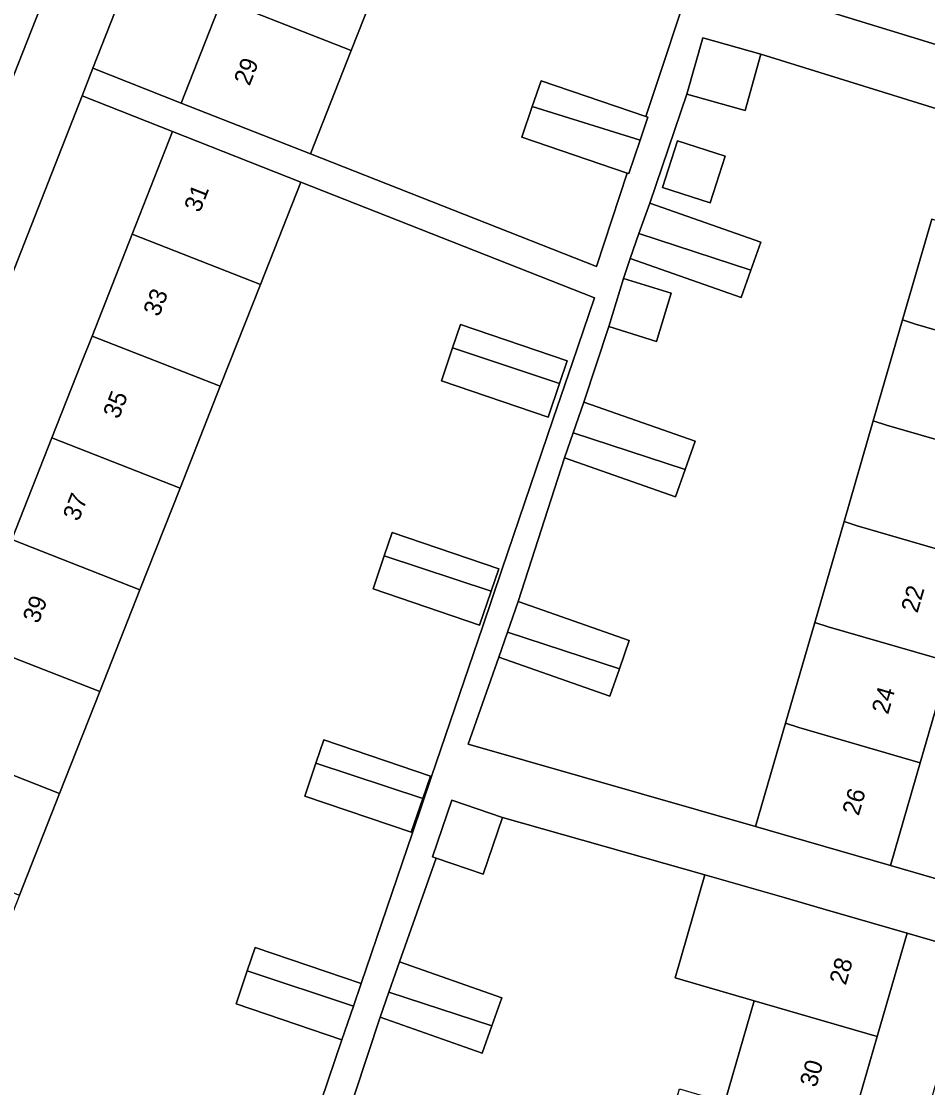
# Model space of a CAD drawing. Extents: x 159817 to 160765, y 380688 to 381638.
# Drawn here: x 160299.4 to 160351, y 381208.7 to 381269.5 of the extents above; entities that cross this region are included whole.
import ezdxf

# ---------------------------------------------------------------- set-up
doc = ezdxf.new("R2010")
doc.units = 0
for name, color, linetype in [('IMGEO_Erf', 7, 'Continuous'), ('IMGEO_Pand', 7, 'Continuous'), ('IMGEO_Pand_nummerreeks', 7, 'Continuous'), ('IMGEO_Parkeervlak_open', 7, 'Continuous'), ('IMGEO_Voetpad_open', 7, 'Continuous')]:
    doc.layers.add(name, color=color, linetype=linetype)

msp = doc.modelspace()

# ---------------------------------------------------------------- linework, layer by layer
at = {"layer": 'IMGEO_Erf'}
for points in [[(160315.356, 381282.301), (160317.632, 381288.082), (160319.908, 381293.863), (160322.183, 381299.644), (160324.459, 381305.426), (160326.734, 381311.206), (160329.054, 381317.099), (160324.255, 381319.059), (160316.635, 381300.299), (160303.457, 381266.825), (160308.485, 381264.845), (160310.805, 381270.738), (160313.08, 381276.519)], [(160302.786, 381250), (160303.405, 381251.569), (160305.694, 381257.372), (160307.998, 381263.215), (160302.836, 381265.248), (160296.834, 381250), (160292.437, 381238.829), (160282.201, 381212.828), (160287.303, 381210.745), (160289.675, 381216.759), (160291.963, 381222.561), (160294.252, 381228.362), (160296.54, 381234.164), (160298.829, 381239.967), (160301.117, 381245.769)], [(160335.909, 381260.031), (160336.763, 381262.688), (160339.479, 381261.815), (160338.625, 381259.158)], [(160363.346, 381250), (160366.293, 381260.204), (160360.629, 381261.845), (160358.859, 381255.738), (160357.265, 381250.237), (160357.196, 381250), (160355.599, 381244.491), (160353.934, 381238.745), (160352.268, 381232.997), (160350.603, 381227.251), (160348.903, 381221.386), (160354.607, 381219.739)], [(160323.95, 381250.89), (160324.402, 381252.22), (160330.486, 381250.15), (160330.049, 381248.867), (160329.393, 381246.941), (160323.31, 381249.01)], [(160320.512, 381240.37), (160326.58, 381238.306), (160326.143, 381237.022), (160325.488, 381235.096), (160319.42, 381237.16), (160320.06, 381239.04)], [(160316.166, 381227.227), (160316.618, 381228.556), (160322.684, 381226.493), (160322.248, 381225.209), (160321.592, 381223.283), (160315.526, 381225.347)], [(160341.134, 381213.682), (160336.63, 381214.99), (160338.333, 381220.87), (160326.797, 381224.131), (160325.699, 381220.903), (160323.007, 381221.818), (160320.927, 381215.901), (160326.748, 381213.854), (160326.183, 381212.249), (160325.637, 381210.696), (160319.817, 381212.743), (160316.937, 381204.012), (160319.941, 381203.144), (160319.076, 381200.152), (160334.238, 381195.771), (160334.506, 381196.675), (160336.086, 381196.253), (160337.477, 381201.056), (160337.791, 381202.142), (160335.207, 381202.892), (160336.879, 381208.662), (160339.463, 381207.912)], [(160353.653, 381216.434), (160349.848, 381217.533), (160348.143, 381211.647), (160346.472, 381205.877), (160344.801, 381200.107), (160343.097, 381194.222), (160346.926, 381193.142)]]:
    msp.add_lwpolyline(points, close=True, dxfattribs=at)
for points in [[(160352.725, 381291.306), (160346.462, 381293.095), (160343.724, 381285.25), (160349.987, 381283.46), (160349.458, 381281.607), (160349.014, 381280.053), (160342.751, 381281.843), (160340.343, 381275.021), (160343.65, 381274.086), (160342.746, 381270.888), (160353.846, 381267.453)], [(160320.452, 381273.621), (160318.176, 381267.839), (160315.855, 381261.943), (160332.142, 381255.529), (160333.905, 381260.853), (160327.899, 381262.896), (160328.493, 381264.64), (160328.991, 381266.106), (160334.971, 381264.072), (160337.801, 381272.618)], [(160352.942, 381264.072), (160341.519, 381267.625), (160340.615, 381264.426), (160337.308, 381265.361), (160335.181, 381259.149), (160341.508, 381256.924), (160340.945, 381255.321), (160340.398, 381253.766), (160334.071, 381255.991), (160333.697, 381254.844), (160336.413, 381254.003), (160335.564, 381251.261), (160332.848, 381252.102), (160331.437, 381247.792), (160337.765, 381245.567), (160337.201, 381243.964), (160336.654, 381242.409), (160330.327, 381244.634), (160327.694, 381236.433), (160334.021, 381234.208), (160333.458, 381232.605), (160332.911, 381231.05), (160326.584, 381233.275), (160324.84, 381228.316), (160341.218, 381223.607), (160342.926, 381229.501), (160344.591, 381235.248), (160346.256, 381240.995), (160347.921, 381246.741), (160348.865, 381250), (160349.586, 381252.488), (160351.251, 381258.235)], [(160315.285, 381204.504), (160317.641, 381211.453), (160311.612, 381213.505), (160312.251, 381215.385), (160312.704, 381216.714), (160318.733, 381214.663), (160321.664, 381223.259), (160322.755, 381226.469), (160325.669, 381235.035), (160326.76, 381238.245), (160329.684, 381246.842), (160330.776, 381250.051), (160332.03, 381253.739), (160315.295, 381260.34), (160312.995, 381254.509), (160311.216, 381250), (160310.706, 381248.705), (160308.418, 381242.904), (160306.129, 381237.103), (160303.841, 381231.301), (160301.552, 381225.499), (160299.264, 381219.696), (160296.975, 381213.895), (160294.599, 381207.871)]]:
    msp.add_lwpolyline(points, dxfattribs=at)
at = {"layer": 'IMGEO_Pand'}
for points in [[(160320.452, 381273.621), (160313.08, 381276.519), (160310.805, 381270.738), (160318.176, 381267.839)], [(160318.176, 381267.839), (160310.805, 381270.738), (160308.485, 381264.845), (160313.138, 381263.013), (160315.855, 381261.943)], [(160341.519, 381267.625), (160338.211, 381268.559), (160337.308, 381265.361), (160340.615, 381264.426)], [(160328.991, 381266.106), (160328.493, 381264.64), (160334.642, 381262.734), (160335.084, 381264.034), (160334.971, 381264.072)], [(160334.642, 381262.734), (160328.493, 381264.64), (160327.899, 381262.896), (160333.905, 381260.853), (160333.992, 381260.824)], [(160305.694, 381257.372), (160312.995, 381254.509), (160315.295, 381260.34), (160307.998, 381263.215)], [(160336.763, 381262.688), (160335.909, 381260.031), (160338.625, 381259.158), (160339.479, 381261.815)], [(160334.571, 381257.413), (160340.945, 381255.321), (160341.508, 381256.924), (160335.181, 381259.149)], [(160349.586, 381252.488), (160350.336, 381252.242), (160357.265, 381250.237), (160358.859, 381255.738), (160351.251, 381258.235)], [(160303.405, 381251.569), (160307.406, 381250), (160310.706, 381248.705), (160311.216, 381250), (160312.995, 381254.509), (160305.694, 381257.372)], [(160334.571, 381257.413), (160334.071, 381255.991), (160340.398, 381253.766), (160340.945, 381255.321)], [(160333.697, 381254.844), (160332.848, 381252.102), (160335.564, 381251.261), (160336.413, 381254.003)], [(160324.402, 381252.22), (160323.95, 381250.89), (160330.049, 381248.867), (160330.486, 381250.15)], [(160347.921, 381246.741), (160348.672, 381246.495), (160355.599, 381244.491), (160357.196, 381250), (160357.265, 381250.237), (160350.336, 381252.242), (160349.586, 381252.488), (160348.865, 381250)], [(160301.117, 381245.769), (160308.418, 381242.904), (160310.706, 381248.705), (160307.406, 381250), (160303.405, 381251.569), (160302.786, 381250)], [(160330.049, 381248.867), (160323.95, 381250.89), (160323.31, 381249.01), (160329.393, 381246.941)], [(160330.827, 381246.056), (160337.201, 381243.964), (160337.765, 381245.567), (160331.437, 381247.792)], [(160353.934, 381238.745), (160355.599, 381244.491), (160348.672, 381246.495), (160347.921, 381246.741), (160346.256, 381240.995), (160347.009, 381240.748)], [(160330.827, 381246.056), (160330.327, 381244.634), (160336.654, 381242.409), (160337.201, 381243.964)], [(160301.117, 381245.769), (160298.829, 381239.967), (160306.129, 381237.103), (160308.418, 381242.904)], [(160353.934, 381238.745), (160347.009, 381240.748), (160346.256, 381240.995), (160344.591, 381235.248), (160345.345, 381235), (160352.268, 381232.997)], [(160296.54, 381234.164), (160303.841, 381231.301), (160306.129, 381237.103), (160298.829, 381239.967)], [(160320.512, 381240.37), (160320.06, 381239.04), (160326.143, 381237.022), (160326.58, 381238.306)], [(160326.143, 381237.022), (160320.06, 381239.04), (160319.42, 381237.16), (160325.488, 381235.096)], [(160327.084, 381234.697), (160333.458, 381232.605), (160334.021, 381234.208), (160327.694, 381236.433)], [(160350.603, 381227.251), (160352.268, 381232.997), (160345.345, 381235), (160344.591, 381235.248), (160342.926, 381229.501), (160343.682, 381229.253)], [(160327.084, 381234.697), (160326.584, 381233.275), (160332.911, 381231.05), (160333.458, 381232.605)], [(160296.54, 381234.164), (160294.252, 381228.362), (160301.552, 381225.499), (160303.841, 381231.301)], [(160350.603, 381227.251), (160343.682, 381229.253), (160342.926, 381229.501), (160341.218, 381223.607), (160344.101, 381222.778), (160348.903, 381221.386)], [(160299.264, 381219.696), (160301.552, 381225.499), (160294.252, 381228.362), (160291.963, 381222.561)], [(160316.618, 381228.556), (160316.166, 381227.227), (160322.248, 381225.209), (160322.684, 381226.493)], [(160322.248, 381225.209), (160316.166, 381227.227), (160315.526, 381225.347), (160321.592, 381223.283)], [(160326.797, 381224.131), (160323.903, 381225.115), (160322.805, 381221.887), (160323.007, 381221.818), (160325.699, 381220.903)], [(160349.848, 381217.533), (160345.046, 381218.924), (160342.838, 381219.564), (160338.333, 381220.87), (160336.63, 381214.99), (160341.134, 381213.682), (160348.143, 381211.647)], [(160312.704, 381216.714), (160312.251, 381215.385), (160318.297, 381213.379), (160318.733, 381214.663)], [(160320.927, 381215.901), (160320.317, 381214.166), (160326.183, 381212.249), (160326.748, 381213.854)], [(160318.297, 381213.379), (160312.251, 381215.385), (160311.612, 381213.505), (160317.641, 381211.453)], [(160320.317, 381214.166), (160319.817, 381212.743), (160325.637, 381210.696), (160326.183, 381212.249)], [(160346.472, 381205.877), (160348.143, 381211.647), (160341.134, 381213.682), (160339.463, 381207.912)]]:
    msp.add_lwpolyline(points, close=True, dxfattribs=at)
at = {"layer": 'IMGEO_Parkeervlak_open'}
msp.add_lwpolyline([(160277.458, 381210.919), (160277.528, 381211.127), (160278.579, 381214.023), (160280.449, 381219.18), (160283.742, 381227.747), (160288.666, 381240.388), (160288.992, 381241.225), (160292.45, 381250), (160312.413, 381300.657)], dxfattribs=at)
at = {"layer": 'IMGEO_Voetpad_open'}
for points in [[(160317.479, 381313.129), (160317.409, 381312.956), (160316.641, 381310.994), (160315.493, 381308.263), (160312.413, 381300.657), (160292.45, 381250), (160288.992, 381241.225), (160288.666, 381240.388), (160283.742, 381227.747), (160280.449, 381219.18), (160278.579, 381214.023), (160280.923, 381213.109), (160282.201, 381212.828), (160292.437, 381238.829), (160296.834, 381250), (160302.836, 381265.248), (160303.457, 381266.825), (160316.635, 381300.299)], [(160337.801, 381272.618), (160334.971, 381264.072), (160335.084, 381264.034), (160334.642, 381262.734), (160333.992, 381260.824), (160333.905, 381260.853), (160332.142, 381255.529), (160315.855, 381261.943), (160313.138, 381263.013), (160308.485, 381264.845), (160303.457, 381266.825), (160302.836, 381265.248), (160307.998, 381263.215), (160315.295, 381260.34), (160332.03, 381253.739), (160330.776, 381250.051), (160329.684, 381246.842), (160326.76, 381238.245), (160325.669, 381235.035), (160322.755, 381226.469), (160321.664, 381223.259), (160318.733, 381214.663), (160318.297, 381213.379), (160317.641, 381211.453), (160315.285, 381204.504)], [(160353.846, 381267.453), (160342.746, 381270.888)], [(160354.607, 381219.739), (160348.903, 381221.386), (160344.101, 381222.778), (160341.218, 381223.607), (160324.84, 381228.316), (160326.584, 381233.275), (160327.084, 381234.697), (160327.694, 381236.433), (160330.327, 381244.634), (160330.827, 381246.056), (160331.437, 381247.792), (160332.848, 381252.102), (160333.697, 381254.844), (160334.071, 381255.991), (160334.571, 381257.413), (160335.181, 381259.149), (160337.308, 381265.361), (160338.211, 381268.559), (160341.519, 381267.625), (160352.942, 381264.072)], [(160316.937, 381204.012), (160319.817, 381212.743), (160320.317, 381214.166), (160320.927, 381215.901), (160323.007, 381221.818), (160322.805, 381221.887), (160323.903, 381225.115), (160326.797, 381224.131), (160338.333, 381220.87), (160342.838, 381219.564), (160345.046, 381218.924), (160349.848, 381217.533), (160353.653, 381216.434)]]:
    msp.add_lwpolyline(points, dxfattribs=at)

# ---------------------------------------------------------------- texts
at = {"layer": 'IMGEO_Pand_nummerreeks'}
for s, rotation, p in [('29', 68.51367, (160312.377, 381265.778)), ('31', 68.55189, (160309.546, 381258.559)), ('33', 68.55189, (160307.215, 381252.623)), ('35', 68.55189, (160304.924, 381246.793)), ('37', 68.55189, (160302.634, 381240.963)), ('22', 73.83713, (160350.44, 381235.741)), ('39', 68.55189, (160300.343, 381235.133)), ('24', 73.83713, (160348.765, 381229.964)), ('26', 73.83713, (160347.09, 381224.184)), ('28', 73.84853, (160346.354, 381214.529)), ('30', 73.84868, (160344.667, 381208.702))]:
    msp.add_text(s, height=1, rotation=rotation, dxfattribs=at).set_placement(p)

doc.saveas('drawing.dxf')
